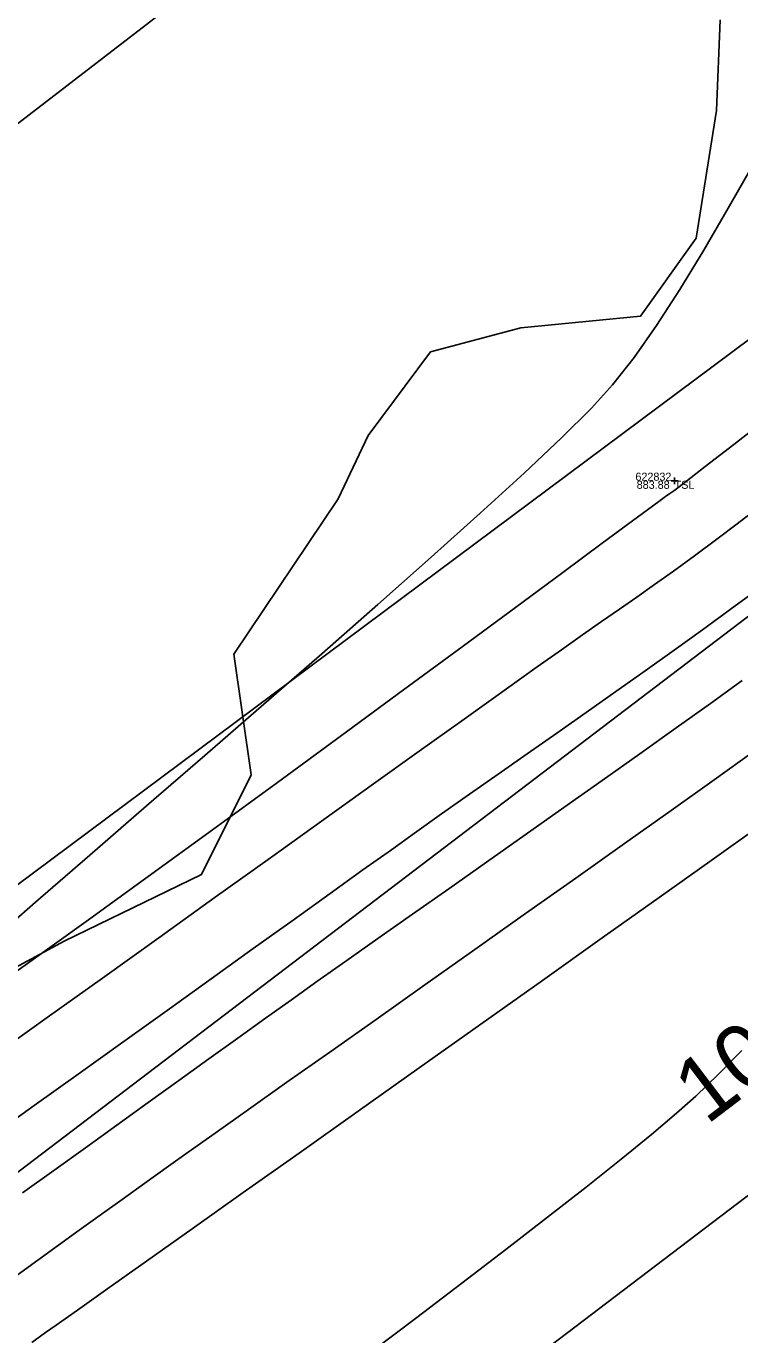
# Model space of a CAD drawing. Extents: x 1957117 to 1971063, y 701601 to 715861.
# Drawn here: x 1967717.7 to 1967748.7, y 710254.3 to 710311.1 of the extents above; entities that cross this region are included whole.
import ezdxf

# ---------------------------------------------------------------- set-up
doc = ezdxf.new("R2010")
doc.units = 0
for name, color, linetype in [('DT_X_Contour_Major', 7, 'Continuous'), ('DT_X_Contour_Minor', 7, 'Continuous'), ('DT_X_TIN_Hull', 7, 'Continuous'), ('GE_X_CL_20', 7, 'Continuous'), ('PV_P_Drive', 7, 'Continuous'), ('PV_P_Shoulder', 7, 'Continuous'), ('RS_Raster1', 7, 'Continuous'), ('RW_X_Esmt_RR', 7, 'Continuous'), ('SC_Scratch1', 7, 'Continuous'), ('SC_Shading5', 7, 'Continuous'), ('VG_X_Tree_Line_Rt', 7, 'Continuous')]:
    doc.layers.add(name, color=color, linetype=linetype)

msp = doc.modelspace()

# ---------------------------------------------------------------- linework, layer by layer
at = {"layer": 'DT_X_Contour_Major'}
for points in [[(1967716.32, 710266.428), (1967718.626, 710268.076), (1967721.027, 710269.793), (1967723.476, 710271.544), (1967725.924, 710273.296), (1967728.327, 710275.015), (1967730.636, 710276.668), (1967732.805, 710278.221), (1967734.787, 710279.639), (1967736.535, 710280.89), (1967738.002, 710281.94), (1967739.141, 710282.754), (1967739.906, 710283.3), (1967740.954, 710284.042), (1967741.874, 710284.687), (1967742.702, 710285.264), (1967743.475, 710285.801), (1967744.227, 710286.326), (1967744.996, 710286.867), (1967745.817, 710287.454), (1967746.726, 710288.115), (1967747.759, 710288.877), (1967748.531, 710289.461), (1967749.647, 710290.317)], [(1967716.32, 710266.428), (1967718.626, 710268.076), (1967721.027, 710269.793), (1967723.476, 710271.544), (1967725.924, 710273.296), (1967728.327, 710275.015), (1967730.636, 710276.668), (1967732.805, 710278.221), (1967734.787, 710279.639), (1967736.535, 710280.89), (1967738.002, 710281.94), (1967739.141, 710282.754), (1967739.906, 710283.3), (1967740.954, 710284.042), (1967741.874, 710284.687), (1967742.702, 710285.264), (1967743.475, 710285.801), (1967744.227, 710286.326), (1967744.996, 710286.867), (1967745.817, 710287.454), (1967746.726, 710288.115), (1967747.759, 710288.877), (1967748.531, 710289.461), (1967749.647, 710290.317)], [(1967748.782, 710266.653), (1967747.772, 710265.616), (1967746.785, 710264.663), (1967745.956, 710263.925), (1967744.865, 710263.007), (1967743.544, 710261.931), (1967742.028, 710260.723), (1967740.349, 710259.408), (1967738.542, 710258.008), (1967736.639, 710256.549), (1967734.674, 710255.055), (1967732.68, 710253.551)], [(1967748.782, 710266.653), (1967747.772, 710265.616), (1967746.785, 710264.663), (1967745.956, 710263.925), (1967744.865, 710263.007), (1967743.544, 710261.931), (1967742.028, 710260.723), (1967740.349, 710259.408), (1967738.542, 710258.008), (1967736.639, 710256.549), (1967734.674, 710255.055), (1967732.68, 710253.551)]]:
    msp.add_lwpolyline(points, dxfattribs=at)
at = {"layer": 'DT_X_Contour_Minor'}
for points in [[(1967753.571, 710312.577), (1967752.509, 710310.774), (1967751.433, 710308.901), (1967750.351, 710306.99), (1967749.269, 710305.078), (1967748.194, 710303.199), (1967747.134, 710301.389), (1967746.096, 710299.682), (1967745.086, 710298.114), (1967744.111, 710296.718), (1967743.179, 710295.531), (1967742.258, 710294.53), (1967740.96, 710293.244), (1967739.336, 710291.71), (1967737.434, 710289.968), (1967735.303, 710288.055), (1967732.993, 710286.009), (1967730.554, 710283.869), (1967728.033, 710281.672), (1967725.481, 710279.456), (1967722.947, 710277.261), (1967720.48, 710275.123), (1967718.128, 710273.082), (1967715.943, 710271.175)], [(1967753.571, 710312.577), (1967752.509, 710310.774), (1967751.433, 710308.901), (1967750.351, 710306.99), (1967749.269, 710305.078), (1967748.194, 710303.199), (1967747.134, 710301.389), (1967746.096, 710299.682), (1967745.086, 710298.114), (1967744.111, 710296.718), (1967743.179, 710295.531), (1967742.258, 710294.53), (1967740.96, 710293.244), (1967739.336, 710291.71), (1967737.434, 710289.968), (1967735.303, 710288.055), (1967732.993, 710286.009), (1967730.554, 710283.869), (1967728.033, 710281.672), (1967725.481, 710279.456), (1967722.947, 710277.261), (1967720.48, 710275.123), (1967718.128, 710273.082), (1967715.943, 710271.175)], [(1967715.435, 710268.776), (1967717.772, 710270.429), (1967720.32, 710272.252), (1967723.019, 710274.198), (1967725.808, 710276.222), (1967728.626, 710278.277), (1967731.412, 710280.316), (1967734.105, 710282.294), (1967736.645, 710284.164), (1967738.969, 710285.88), (1967741.018, 710287.395), (1967742.731, 710288.663), (1967744.046, 710289.638), (1967744.903, 710290.274), (1967745.241, 710290.524), (1967745.475, 710290.688), (1967745.658, 710290.815), (1967745.84, 710290.944), (1967746.07, 710291.112), (1967746.391, 710291.36), (1967747.2, 710291.988), (1967748.441, 710292.954), (1967750.058, 710294.212)], [(1967715.435, 710268.776), (1967717.772, 710270.429), (1967720.32, 710272.252), (1967723.019, 710274.198), (1967725.808, 710276.222), (1967728.626, 710278.277), (1967731.412, 710280.316), (1967734.105, 710282.294), (1967736.645, 710284.164), (1967738.969, 710285.88), (1967741.018, 710287.395), (1967742.731, 710288.663), (1967744.046, 710289.638), (1967744.903, 710290.274), (1967745.241, 710290.524), (1967745.475, 710290.688), (1967745.658, 710290.815), (1967745.84, 710290.944), (1967746.07, 710291.112), (1967746.391, 710291.36), (1967747.2, 710291.988), (1967748.441, 710292.954), (1967750.058, 710294.212)], [(1967716.234, 710262.942), (1967718.071, 710264.255), (1967719.974, 710265.616), (1967721.91, 710267.003), (1967723.844, 710268.39), (1967725.745, 710269.753), (1967727.578, 710271.068), (1967729.311, 710272.311), (1967730.91, 710273.457), (1967732.341, 710274.483), (1967733.573, 710275.364), (1967734.571, 710276.076), (1967735.751, 710276.913), (1967736.966, 710277.77), (1967738.209, 710278.643), (1967739.474, 710279.529), (1967740.751, 710280.424), (1967742.035, 710281.324), (1967743.317, 710282.226), (1967744.59, 710283.127), (1967745.847, 710284.022), (1967747.08, 710284.909), (1967748.283, 710285.783), (1967749.447, 710286.642)], [(1967716.234, 710262.942), (1967718.071, 710264.255), (1967719.974, 710265.616), (1967721.91, 710267.003), (1967723.844, 710268.39), (1967725.745, 710269.753), (1967727.578, 710271.068), (1967729.311, 710272.311), (1967730.91, 710273.457), (1967732.341, 710274.483), (1967733.573, 710275.364), (1967734.571, 710276.076), (1967735.751, 710276.913), (1967736.966, 710277.77), (1967738.209, 710278.643), (1967739.474, 710279.529), (1967740.751, 710280.424), (1967742.035, 710281.324), (1967743.317, 710282.226), (1967744.59, 710283.127), (1967745.847, 710284.022), (1967747.08, 710284.909), (1967748.283, 710285.783), (1967749.447, 710286.642)], [(1967717.56, 710260.472), (1967718.92, 710261.446), (1967720.29, 710262.43), (1967721.66, 710263.415), (1967723.018, 710264.392), (1967724.352, 710265.352), (1967725.652, 710266.287), (1967726.907, 710267.188), (1967728.105, 710268.046), (1967729.235, 710268.852), (1967730.34, 710269.637), (1967731.599, 710270.527), (1967732.989, 710271.507), (1967734.486, 710272.56), (1967736.066, 710273.671), (1967737.704, 710274.824), (1967739.378, 710276.002), (1967741.062, 710277.189), (1967742.732, 710278.37), (1967744.366, 710279.527), (1967745.938, 710280.645), (1967747.425, 710281.709), (1967748.803, 710282.701)], [(1967717.56, 710260.472), (1967718.92, 710261.446), (1967720.29, 710262.43), (1967721.66, 710263.415), (1967723.018, 710264.392), (1967724.352, 710265.352), (1967725.652, 710266.287), (1967726.907, 710267.188), (1967728.105, 710268.046), (1967729.235, 710268.852), (1967730.34, 710269.637), (1967731.599, 710270.527), (1967732.989, 710271.507), (1967734.486, 710272.56), (1967736.066, 710273.671), (1967737.704, 710274.824), (1967739.378, 710276.002), (1967741.062, 710277.189), (1967742.732, 710278.37), (1967744.366, 710279.527), (1967745.938, 710280.645), (1967747.425, 710281.709), (1967748.803, 710282.701)], [(1967717.326, 710256.902), (1967718.228, 710257.549), (1967719.123, 710258.194), (1967720.023, 710258.844), (1967720.939, 710259.505), (1967721.883, 710260.185), (1967722.866, 710260.89), (1967723.9, 710261.629), (1967724.757, 710262.238), (1967725.928, 710263.067), (1967727.37, 710264.086), (1967729.043, 710265.267), (1967730.903, 710266.581), (1967732.911, 710267.999), (1967735.024, 710269.492), (1967737.201, 710271.031), (1967739.4, 710272.587), (1967741.58, 710274.131), (1967743.7, 710275.633), (1967745.718, 710277.067), (1967747.592, 710278.401), (1967749.281, 710279.607)], [(1967717.326, 710256.902), (1967718.228, 710257.549), (1967719.123, 710258.194), (1967720.023, 710258.844), (1967720.939, 710259.505), (1967721.883, 710260.185), (1967722.866, 710260.89), (1967723.9, 710261.629), (1967724.757, 710262.238), (1967725.928, 710263.067), (1967727.37, 710264.086), (1967729.043, 710265.267), (1967730.903, 710266.581), (1967732.911, 710267.999), (1967735.024, 710269.492), (1967737.201, 710271.031), (1967739.4, 710272.587), (1967741.58, 710274.131), (1967743.7, 710275.633), (1967745.718, 710277.067), (1967747.592, 710278.401), (1967749.281, 710279.607)], [(1967717.968, 710253.978), (1967718.564, 710254.405), (1967719.023, 710254.731), (1967719.942, 710255.381), (1967721.266, 710256.319), (1967722.943, 710257.507), (1967724.921, 710258.908), (1967727.146, 710260.484), (1967729.565, 710262.198), (1967732.126, 710264.013), (1967734.775, 710265.89), (1967737.461, 710267.794), (1967740.129, 710269.687), (1967742.727, 710271.531), (1967745.202, 710273.288), (1967747.502, 710274.923), (1967749.573, 710276.396)], [(1967717.968, 710253.978), (1967718.564, 710254.405), (1967719.023, 710254.731), (1967719.942, 710255.381), (1967721.266, 710256.319), (1967722.943, 710257.507), (1967724.921, 710258.908), (1967727.146, 710260.484), (1967729.565, 710262.198), (1967732.126, 710264.013), (1967734.775, 710265.89), (1967737.461, 710267.794), (1967740.129, 710269.687), (1967742.727, 710271.531), (1967745.202, 710273.288), (1967747.502, 710274.923), (1967749.573, 710276.396)]]:
    msp.add_lwpolyline(points, dxfattribs=at)
at = {"layer": 'DT_X_TIN_Hull'}
msp.add_lwpolyline([(1968085.786, 710587.631), (1968048.374, 710559.321), (1968008.022, 710528.961), (1967964.863, 710496.371), (1967926.506, 710467.561), (1967887.113, 710437.416), (1967847.789, 710407.195), (1967807.487, 710375.982), (1967766.853, 710344.714), (1967763.635, 710342.334), (1967729.675, 710316.377), (1967688.906, 710284.998), (1967647.617, 710253.044)], dxfattribs=at)
at = {"layer": 'GE_X_CL_20'}
msp.add_lwpolyline([(1968438.508, 710785.011), (1967254.18, 709883.777)], dxfattribs=at)
at = {"layer": 'PV_P_Drive'}
for p, q in [((1967745.725, 710291.376), (1967746.017, 710291.376)), ((1967745.871, 710291.522), (1967745.871, 710291.23)), ((1967745.871, 710291.376), (1967745.871, 710291.376))]:
    msp.add_line(p, q, dxfattribs=at)
at = {"layer": 'RW_X_Esmt_RR'}
msp.add_line((1967242.069, 709899.693), (1968426.396, 710800.927), dxfattribs=at)
msp.add_lwpolyline([(1968171.056, 710611.87), (1967279.514, 709947.668)], dxfattribs=at)
at = {"layer": 'SC_Shading5'}
for points in [[(1963589.678, 706586.994), (1963626.625, 706689.548), (1963651.76, 706746.832), (1963668.09, 706778.596), (1963682.768, 706805.402), (1963734.424, 706911.594), (1963826.849, 707116.717), (1963877.258, 707215.645), (1963964.981, 707354.472), (1964070.526, 707509.355), (1964132.574, 707601.994), (1964163.9, 707642.169), (1964191.2, 707685.167), (1964278.98, 707807.131), (1964326.11, 707874.364), (1964396.427, 707968.962), (1964508.519, 708133.679), (1964655.588, 708336.552), (1964745.319, 708429.172), (1964840.327, 708522.317), (1964988.178, 708660.245), (1965089.796, 708739.041), (1965251.743, 708835.216), (1965415.807, 708922.048), (1965866.2, 709149.38), (1966173.543, 709294.131), (1966283.627, 709338.196), (1966534.003, 709419.214), (1966689.084, 709471.266), (1967008.468, 709641.817), (1967166.677, 709750.124), (1967422.113, 709931.083), (1967818.707, 710198.831), (1968187.021, 710459.852), (1968360.589, 710592.493), (1968496.543, 710707.847), (1968606.427, 710809.378), (1968733.391, 710937.091), (1968807.28, 711025.4), (1968843.008, 711077.094), (1968863.233, 711106.099), (1968909.747, 711171.311), (1968974.133, 711279.559), (1969130.932, 711546.915), (1969247.433, 711744.686), (1969402.714, 712016.424), (1969505.287, 712191.789), (1969666.311, 712460.805), (1969771.586, 712639.896), (1969880.058, 712820.917), (1969964.994, 712955.706), (1969990.005, 713000.084), (1970030.065, 713068.479)], [(1963609.915, 706579.703), (1963646.615, 706681.572), (1963671.193, 706737.585), (1963687.092, 706768.511), (1963701.884, 706795.526), (1963753.906, 706902.469), (1963846.249, 707107.41), (1963895.973, 707204.994), (1963982.966, 707342.667), (1964088.35, 707497.312), (1964150.015, 707589.379), (1964181.502, 707629.761), (1964209.024, 707673.109), (1964296.517, 707794.674), (1964343.552, 707861.772), (1964413.958, 707956.489), (1964526.123, 708121.313), (1964672.104, 708322.686), (1964760.576, 708414.006), (1964855.195, 708506.77), (1965002.134, 708643.847), (1965101.925, 708721.226), (1965262.272, 708816.451), (1965425.685, 708902.939), (1965875.63, 709130.044), (1966182.13, 709274.398), (1966290.944, 709317.954), (1966540.737, 709398.785), (1966697.632, 709451.445), (1967019.644, 709623.399), (1967178.971, 709732.471), (1967434.35, 709913.39), (1967830.945, 710181.14), (1968199.774, 710442.525), (1968374.086, 710575.735), (1968510.806, 710691.739), (1968621.36, 710793.889), (1968749.296, 710922.58), (1968824.413, 711012.355), (1968860.678, 711064.827), (1968880.812, 711093.701), (1968927.778, 711159.547), (1968992.655, 711268.62), (1969149.476, 711536.015), (1969266.039, 711733.891), (1969421.336, 712005.657), (1969523.8, 712180.835), (1969684.812, 712449.831), (1969790.084, 712628.917), (1969898.385, 712809.653), (1969983.474, 712944.685), (1970008.657, 712989.367), (1970048.626, 713057.607)]]:
    msp.add_spline(points, degree=3, dxfattribs=at)
at = {"layer": 'VG_X_Tree_Line_Rt'}
msp.add_lwpolyline([(1967747.841, 710311.38), (1967747.683, 710307.451), (1967746.804, 710301.907), (1967744.392, 710298.523), (1967739.201, 710298.013), (1967735.275, 710296.969), (1967732.571, 710293.333), (1967731.265, 710290.596), (1967726.731, 710283.847), (1967727.491, 710278.613), (1967725.336, 710274.282), (1967719.366, 710271.391), (1967714.023, 710268.519)], dxfattribs=at)

# ---------------------------------------------------------------- texts
at = {"layer": 'GE_X_CL_20'}
msp.add_text('105', height=2.8, rotation=37.2699, dxfattribs=at).set_placement((1967747.253, 710263.387))
at = {"layer": 'PV_P_Shoulder'}
msp.add_text('883.88', height=0.35, dxfattribs=at).set_placement((1967744.223, 710291.026))
at = {"layer": 'RS_Raster1'}
msp.add_text('622832', height=0.35, dxfattribs=at).set_placement((1967744.168, 710291.376))
at = {"layer": 'SC_Scratch1'}
msp.add_text('TSL', height=0.35, dxfattribs=at).set_placement((1967745.871, 710291.026))

doc.saveas('drawing.dxf')
